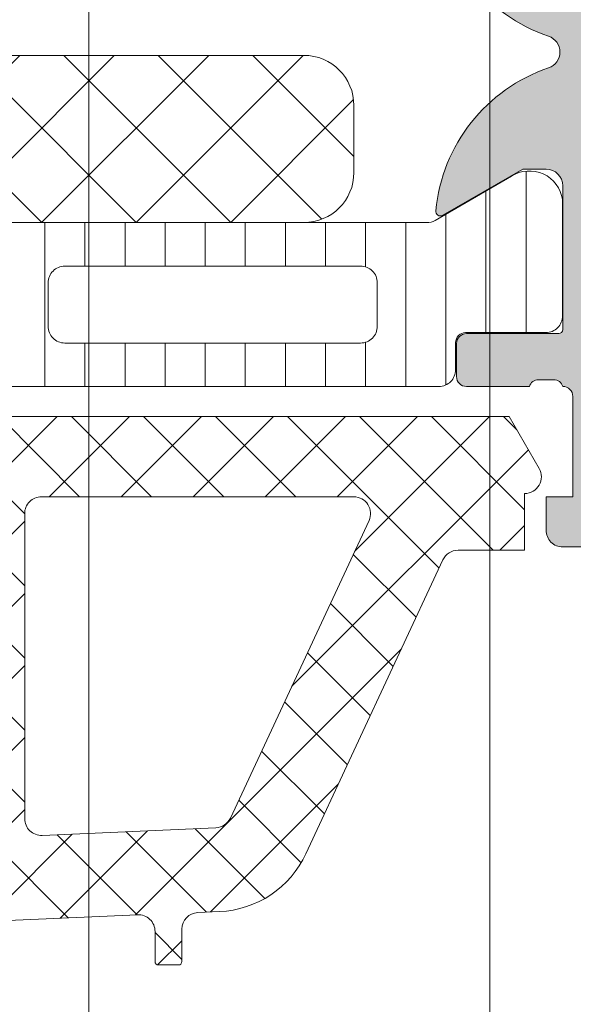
# Model space of a CAD drawing. Header units: millimetres. Extents: x 144573 to 336993, y 74252 to 247042.
# Tile 911 of 1056: x 198272 to 198289, y 227431 to 227460. Entities that reach past the tile are written whole.
import ezdxf

# ---------------------------------------------------------------- set-up
doc = ezdxf.new("R2010")
doc.units = ezdxf.units.MM
doc.layers.add('FASÁDA DETAILNÍ', color=255, linetype='Continuous', lineweight=0)

msp = doc.modelspace()

# ---------------------------------------------------------------- hatches: boundary and pattern name
at = {"layer": 'FASÁDA DETAILNÍ'}
h = msp.add_hatch(color=256, dxfattribs=at)
edge = h.paths.add_edge_path()
edge.add_arc((198288.4311646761, 227467.5296365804), 0.1199999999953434, 0, 90)
edge.add_line((198288.4311646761, 227467.6496365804), (198285.6711666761, 227467.6496365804))
edge.add_arc((198285.6711666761, 227467.9496365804), 0.3000000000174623, 180, 270, ccw=False)
edge.add_line((198285.3711666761, 227467.9496365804), (198285.3711666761, 227468.9296108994))
edge.add_arc((198285.6711666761, 227468.9296108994), 0.2999999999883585, 89.99999999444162, 180, ccw=False)
edge.add_line((198285.6711666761, 227469.2296108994), (198287.5511776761, 227469.2296108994))
edge.add_arc((198287.8187210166, 227469.3084779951), 0.2789255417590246, 196.4245945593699, 271.1628700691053)
edge.add_line((198287.8243816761, 227469.0296098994), (198288.2779756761, 227469.0296098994))
edge.add_arc((198288.2836440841, 227469.308447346), 0.27889505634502, 268.8354106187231, 343.5801235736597)
edge.add_line((198288.5511646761, 227469.2296108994), (198288.5511646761, 227470.0297856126))
edge.add_arc((198289.5511646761, 227470.0297856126), 1, 90, 180, ccw=False)
edge.add_line((198289.5511646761, 227471.0297856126), (198293.0511720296, 227471.0297856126))
edge.add_arc((198293.0511522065, 227470.0297657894), 1.000019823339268, 0.001135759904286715, 89.99886424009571, ccw=False)
edge.add_line((198294.0511720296, 227470.0297856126), (198294.0511720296, 227469.5297856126))
edge.add_line((198294.0511720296, 227469.5297856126), (198291.5511720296, 227469.5297856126))
edge.add_arc((198291.5512174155, 227468.5297402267), 1.000045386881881, 90.00260029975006, 179.9973997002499)
edge.add_line((198290.5511720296, 227468.5297856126), (198290.5511720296, 227467.229767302))
edge.add_arc((198291.5512245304, 227467.2298198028), 1.000052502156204, 180.0030079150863, 269.9969920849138)
edge.add_line((198291.5511720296, 227466.229767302), (198298.5511720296, 227466.229767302))
edge.add_arc((198299.0511720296, 227466.754889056), 0.7250881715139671, 226.4038161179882, 313.5961838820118)
edge.add_line((198299.5511720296, 227466.229767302), (198305.5852601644, 227466.229767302))
edge.add_arc((198305.5852076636, 227467.2298198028), 1.000052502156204, 270.0030079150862, 359.9969920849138)
edge.add_line((198306.5852601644, 227467.229767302), (198306.5852601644, 227468.5297856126))
edge.add_arc((198305.5852147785, 227468.5297402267), 1.000045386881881, 0.002600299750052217, 89.99739970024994)
edge.add_line((198305.5852601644, 227469.5297856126), (198304.0511720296, 227469.5297856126))
edge.add_line((198304.0511720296, 227469.5297856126), (198304.0511720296, 227470.1297917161))
edge.add_line((198304.0511720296, 227470.1297917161), (198305.1511781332, 227471.229767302))
edge.add_line((198305.1511781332, 227471.229767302), (198308.5511720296, 227471.229767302))
edge.add_line((198308.5511720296, 227471.229767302), (198308.5511720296, 227444.2298664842))
edge.add_line((198308.5511720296, 227444.2298664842), (198305.1511781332, 227444.2298664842))
edge.add_line((198305.1511781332, 227444.2298664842), (198304.0511720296, 227445.3298420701))
edge.add_line((198304.0511720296, 227445.3298420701), (198304.0511720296, 227445.9298481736))
edge.add_line((198304.0511720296, 227445.9298481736), (198305.5852601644, 227445.9298481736))
edge.add_arc((198305.5852147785, 227446.9298935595), 1.000045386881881, 270.00260029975, 359.99739970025)
edge.add_line((198306.5852601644, 227446.9298481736), (198306.5852601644, 227448.2298664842))
edge.add_arc((198305.5852076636, 227448.2298139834), 1.000052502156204, 0.003007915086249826, 89.99699208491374)
edge.add_line((198305.5852601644, 227449.2298664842), (198299.5511720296, 227449.2298664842))
edge.add_arc((198299.0511720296, 227448.7047447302), 0.7250881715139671, 46.4038161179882, 133.5961838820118)
edge.add_line((198298.5511720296, 227449.2298664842), (198291.5511720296, 227449.2298664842))
edge.add_arc((198291.5512245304, 227448.2298139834), 1.000052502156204, 90.00300791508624, 179.9969920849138)
edge.add_line((198290.5511720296, 227448.2298664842), (198290.5511720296, 227446.9298481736))
edge.add_arc((198291.5512174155, 227446.9298935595), 1.000045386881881, 180.00260029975, 269.9973997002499)
edge.add_line((198291.5511720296, 227445.9298481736), (198294.0511720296, 227445.9298481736))
edge.add_line((198294.0511720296, 227445.9298481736), (198294.0511720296, 227445.4298481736))
edge.add_arc((198293.0511522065, 227445.4298679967), 1.000019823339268, 270.0011357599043, 359.9988642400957, ccw=False)
edge.add_line((198293.0511720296, 227444.4298481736), (198288.5511720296, 227444.4298481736))
edge.add_arc((198288.5511617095, 227444.9298378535), 0.4999896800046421, 179.9988173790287, 270.00118262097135, ccw=False)
edge.add_line((198288.0511720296, 227444.9298481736), (198288.0511720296, 227445.9298481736))
edge.add_line((198288.0511720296, 227445.9298481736), (198288.8511750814, 227445.9298481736))
edge.add_line((198288.8511750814, 227445.9298481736), (198288.8511750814, 227448.9298634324))
edge.add_arc((198288.5511673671, 227448.9298661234), 0.3000077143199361, 359.9994860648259, 450.0005139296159)
edge.add_arc((198288.2836440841, 227449.1510373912), 0.2788950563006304, 16.41987642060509, 91.16458938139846)
edge.add_line((198288.2779756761, 227449.4298748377), (198287.8243816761, 227449.4298748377))
edge.add_arc((198287.8187210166, 227449.1510067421), 0.278925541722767, 88.83712993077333, 163.5754054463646)
edge.add_line((198287.5511776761, 227449.2298738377), (198285.6711666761, 227449.2298738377))
edge.add_arc((198285.6711666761, 227449.5298738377), 0.3000000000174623, 180.0000000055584, 270.0000000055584, ccw=False)
edge.add_line((198285.3711666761, 227449.5298738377), (198285.3711666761, 227450.5098481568))
edge.add_arc((198285.6711666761, 227450.5098481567), 0.2999999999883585, 89.99999999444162, 179.9999999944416, ccw=False)
edge.add_line((198285.6711666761, 227450.8098481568), (198288.4311646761, 227450.8098481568))
edge.add_arc((198288.4311646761, 227450.9298481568), 0.1199999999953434, 270, 360)
edge.add_line((198288.5511646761, 227450.9298481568), (198288.5511646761, 227455.2298738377))
edge.add_arc((198288.0511646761, 227455.2298738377), 0.5, 0, 90)
edge.add_line((198288.0511646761, 227455.7298738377), (198287.3511646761, 227455.7298738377))
edge.add_line((198287.3511646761, 227455.7298738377), (198284.958344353, 227454.3483783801))
edge.add_arc((198284.8892844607, 227454.4679936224), 0.1381197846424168, 172.2975625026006, 300.0000000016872, ccw=False)
edge.add_arc((198289.7306356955, 227454.0203752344), 5.000000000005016, 108.70940074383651, 174.6507719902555, ccw=False)
edge.add_arc((198287.9664095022, 227459.2297423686), 0.5000000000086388, 288.7094007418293, 431.290599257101)
edge.add_arc((198289.7306356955, 227464.4391095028), 4.999999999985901, 185.3492280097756, 251.2905992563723, ccw=False)
edge.add_arc((198284.8892844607, 227463.9914911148), 0.1381197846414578, 59.999999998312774, 187.7024375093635, ccw=False)
edge.add_line((198284.958344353, 227464.1111063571), (198287.3511646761, 227462.7296108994))
edge.add_line((198287.3511646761, 227462.7296108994), (198288.0511646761, 227462.7296108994))
edge.add_arc((198288.0511646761, 227463.2296108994), 0.5, 270, 360)
edge.add_line((198288.5511646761, 227463.2296108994), (198288.5511646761, 227467.5296365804))
edge = h.paths.add_edge_path(flags=16)
edge.add_arc((198306.4511659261, 227452.2298588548), 0.5, 270, 360)
edge.add_line((198306.9511659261, 227452.2298588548), (198306.9511659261, 227464.229767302))
edge.add_arc((198306.4511659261, 227464.229767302), 0.5, 0, 90)
edge.add_line((198306.4511659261, 227464.729767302), (198290.7511842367, 227464.729767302))
edge.add_arc((198290.7511842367, 227464.229767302), 0.5, 90, 180)
edge.add_line((198290.2511842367, 227464.229767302), (198290.2511842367, 227452.2298588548))
edge.add_arc((198290.7511842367, 227452.2298588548), 0.5, 180, 270)
edge.add_line((198290.7511842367, 227451.7298588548), (198292.2511842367, 227451.7298588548))
edge.add_line((198292.2511842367, 227451.7298588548), (198292.2511842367, 227451.2298588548))
edge.add_arc((198292.7511842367, 227451.2298588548), 0.5, 180, 270)
edge.add_line((198292.7511842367, 227450.7298588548), (198304.4511659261, 227450.7298588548))
edge.add_arc((198304.4511659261, 227451.2298588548), 0.5, 270, 360)
edge.add_line((198304.9511659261, 227451.2298588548), (198304.9511659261, 227451.7298588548))
edge.add_line((198304.9511659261, 227451.7298588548), (198306.4511659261, 227451.7298588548))
h = msp.add_hatch(dxfattribs=at)
h.set_pattern_fill('NETZ', color=256, scale=2, angle=225, style=0)
h.set_pattern_definition([(225, (198267.3022486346, 227454.1305020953), (1.414213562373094, -1.414213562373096), []), (314.9999999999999, (198267.3022486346, 227454.1305020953), (1.414213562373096, 1.414213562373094), [])])
h.paths.add_polyline_path([(198253.8022486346, 227459.1305020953, 0.4142135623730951), (198252.3022486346, 227457.6305020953), (198252.3022486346, 227455.6305020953, 0.4142135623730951), (198253.8022486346, 227454.1305020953), (198280.8022486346, 227454.1305020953, 0.4142135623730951), (198282.3022486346, 227455.6305020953), (198282.3022486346, 227457.6305020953, 0.4142135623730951), (198280.8022486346, 227459.1305020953)])
h = msp.add_hatch(dxfattribs=at)
h.set_pattern_fill('LINIE', color=256, scale=1.2, angle=90, style=0)
h.set_pattern_definition([(90, (223164.6522375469, 214980.0945681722), (-1.2, 7.347638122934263e-17), [])])
edge = h.paths.add_edge_path()
edge.add_arc((198248.9612553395, 227450.5389569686), 0.2999999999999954, 0.0020752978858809, 90.00207529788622, ccw=False)
edge.add_line((198249.2612553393, 227450.5389678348), (198249.2612839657, 227449.728636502))
edge.add_arc((198249.7612812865, 227449.7286519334), 0.4999973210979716, 180.0017683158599, 270.0023822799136)
edge.add_line((198249.7613020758, 227449.2286546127), (198250.6023743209, 227449.2273340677))
edge.add_arc((198250.6023743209, 227449.0273340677), 0.1999999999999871, 3.979039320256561e-13, 90.00000000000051, ccw=False)
edge.add_line((198250.8023743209, 227449.0273340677), (198250.8023743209, 227444.9273340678))
edge.add_arc((198251.3023743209, 227444.9273340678), 0.5000000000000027, 179.9999999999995, 269.9999999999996)
edge.add_line((198251.3023743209, 227444.4273340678), (198252.1331235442, 227444.4273340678))
edge.add_arc((198252.1331235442, 227445.4273340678), 0.9999999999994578, 270.0000000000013, 344.9999999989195)
edge.add_line((198253.0990493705, 227445.1685150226), (198253.3023743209, 227445.9273340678))
edge.add_line((198253.3023743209, 227445.9273340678), (198252.3023743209, 227445.9273340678))
edge.add_line((198252.3023743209, 227445.9273340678), (198252.3023743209, 227448.2273340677))
edge.add_arc((198253.3065008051, 227448.225624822), 1.004127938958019, 90.23408772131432, 179.9024699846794, ccw=False)
edge.add_line((198253.3023983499, 227449.2297443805), (198256.3022767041, 227449.2297443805))
edge.add_arc((198256.2982483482, 227448.2256250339), 1.004127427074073, 360.09751797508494, 449.7701403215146, ccw=False)
edge.add_line((198257.3023743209, 227448.2273340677), (198257.3023743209, 227445.9273340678))
edge.add_line((198257.3023743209, 227445.9273340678), (198256.3023743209, 227445.9273340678))
edge.add_line((198256.3023743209, 227445.9273340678), (198256.5056992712, 227445.1685150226))
edge.add_arc((198257.4716250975, 227445.4273340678), 1.000000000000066, 195.0000000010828, 269.9999999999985)
edge.add_line((198257.4716250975, 227444.4273340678), (198258.3023743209, 227444.4273340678))
edge.add_arc((198258.3023743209, 227444.9273340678), 0.4999999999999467, 270, 360)
edge.add_line((198258.8023743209, 227444.9273340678), (198258.8023743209, 227449.0273340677))
edge.add_arc((198259.0065474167, 227449.0256055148), 0.2041804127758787, 91.1558689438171, 179.5149389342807, ccw=False)
edge.add_line((198259.0024286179, 227449.2297443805), (198284.8437954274, 227449.229767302))
edge.add_arc((198284.843779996, 227449.7297646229), 0.4999973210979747, 270.0017683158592, 360.002382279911)
edge.add_line((198285.3437773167, 227449.7297854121), (198285.3437486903, 227450.5401167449))
edge.add_arc((198285.6437486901, 227450.5401276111), 0.299999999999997, 90.0020752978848, 180.0020752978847, ccw=False)
edge.add_line((198285.6437378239, 227450.840127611), (198288.0437362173, 227450.8398825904))
edge.add_arc((198288.0437207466, 227451.3398785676), 0.499995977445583, 270.0017728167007, 360.0023777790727)
edge.add_line((198288.5437167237, 227451.3398993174), (198288.5435900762, 227454.8164408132))
edge.add_arc((198287.5537771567, 227454.6740943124), 0.99999607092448, 368.1836833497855, 482.7290913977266)
edge.add_line((198287.013111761, 227455.5153273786), (198284.7295026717, 227454.1967749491))
edge.add_arc((198284.4794870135, 227454.6297786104), 0.5000000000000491, 270.00213520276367, 300.00207189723, ccw=False)
edge.add_line((198284.4795056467, 227454.1297786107), (198250.1252368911, 227454.1286922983))
edge.add_arc((198250.1252193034, 227454.628692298), 0.5000000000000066, 240.0020786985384, 270.0020153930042, ccw=False)
edge.add_line((198249.8752350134, 227454.1956705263), (198247.5915304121, 227455.5140575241))
edge.add_arc((198247.050925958, 227454.6727852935), 0.9999960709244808, 417.2750591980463, 531.8204672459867)
edge.add_line((198246.0611027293, 227454.8150600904), (198246.0612293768, 227451.3385185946))
edge.add_arc((198246.561225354, 227451.3385340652), 0.4999959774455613, 180.0017728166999, 270.0023777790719)
edge.add_line((198246.5612461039, 227450.8385380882), (198248.9612444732, 227450.8389569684))
edge = h.paths.add_edge_path(flags=16)
edge.add_line((198273.1523680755, 227451.0292325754), (198273.1523680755, 227452.3292266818))
edge.add_arc((198273.6523644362, 227452.3292303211), 0.4999963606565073, 89.99958295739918, 180.0004170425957, ccw=False)
edge.add_line((198273.6523680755, 227452.8292266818), (198282.502361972, 227452.8292266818))
edge.add_arc((198282.5023656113, 227452.3292303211), 0.4999963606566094, -0.0004170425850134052, 90.00041704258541, ccw=False)
edge.add_line((198283.002361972, 227452.3292266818), (198283.002361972, 227451.0292325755))
edge.add_arc((198282.5023619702, 227451.0292160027), 0.5000000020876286, 270.0000002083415, 360.0018991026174, ccw=False)
edge.add_line((198282.502361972, 227450.5292160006), (198273.6523680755, 227450.5292160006))
edge.add_arc((198273.6523680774, 227451.0292160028), 0.5000000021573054, 179.9981009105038, 269.9999997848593, ccw=False)
edge = h.paths.add_edge_path(flags=16)
edge.add_arc((198262.9523619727, 227451.0292160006), 0.4999999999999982, 179.9999999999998, 270.000000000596, ccw=False)
edge.add_line((198262.4523619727, 227451.0292160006), (198262.4523619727, 227452.3292266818))
edge.add_arc((198262.9523619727, 227452.3292266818), 0.4999999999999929, 89.99999999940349, 179.9999999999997, ccw=False)
edge.add_line((198262.9523619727, 227452.8292266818), (198271.6523680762, 227452.8292266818))
edge.add_arc((198271.6523680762, 227452.3292266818), 0.5000000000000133, 360.0000000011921, 449.99999999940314, ccw=False)
edge.add_line((198272.1523680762, 227452.3292266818), (198272.1523680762, 227451.0292160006))
edge.add_arc((198271.6523680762, 227451.0292160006), 0.5000000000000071, 270.0000000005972, 360.0000000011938, ccw=False)
edge.add_line((198271.6523680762, 227450.5292160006), (198262.9523619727, 227450.5292160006))
edge = h.paths.add_edge_path(flags=16)
edge.add_arc((198260.9523656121, 227452.3292303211), 0.4999963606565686, -0.00041704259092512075, 90.00041704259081, ccw=False)
edge.add_line((198261.4523619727, 227452.3292266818), (198261.4523619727, 227451.0292325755))
edge.add_arc((198260.9523619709, 227451.0292160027), 0.5000000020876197, 270.00000020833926, 360.0018991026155, ccw=False)
edge.add_line((198260.9523619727, 227450.5292160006), (198252.1023528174, 227450.5292160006))
edge.add_arc((198252.1023528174, 227451.0292007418), 0.4999847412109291, 179.9999999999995, 270.0000000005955, ccw=False)
edge.add_line((198251.6023680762, 227451.0292007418), (198251.6023680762, 227452.329211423))
edge.add_arc((198252.102383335, 227452.329211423), 0.5000152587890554, 89.99999999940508, 180.0000000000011, ccw=False)
edge.add_line((198252.102383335, 227452.8292266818), (198260.9523619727, 227452.8292266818))
h = msp.add_hatch(dxfattribs=at)
h.set_pattern_fill('ANSI37', color=256, scale=0.48, angle=-1.272221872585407e-14, style=0)
h.set_pattern_definition([(44.99999999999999, (198258.5511720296, 227444.2297674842), (-1.077630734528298, 1.077630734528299), []), (135, (198258.5511720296, 227444.2297674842), (-1.077630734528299, -1.077630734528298), [])])
edge = h.paths.add_edge_path(flags=16)
edge.add_line((198255.1498950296, 227444.8940614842), (198255.2496390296, 227446.2869154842))
edge.add_arc((198254.6511721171, 227446.3297729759), 0.599999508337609, 355.9039194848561, 450.0000083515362)
edge.add_arc((198254.6511719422, 227446.3297729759), 0.5999995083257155, 89.99999164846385, 184.0960805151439)
edge.add_line((198254.0527050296, 227446.2869154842), (198254.1524490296, 227444.8940614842))
edge.add_arc((198254.6511720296, 227444.9297759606), 0.5000001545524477, 184.0960643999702, 355.9039356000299)
edge = h.paths.add_edge_path(flags=16)
edge.add_arc((198253.0511754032, 227441.7297678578), 0.4999996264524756, 359.9999571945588, 450.0000428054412)
edge.add_line((198253.0511750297, 227442.2297674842), (198249.4574900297, 227442.2297674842))
edge.add_arc((198249.4574900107, 227441.7297671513), 0.5000003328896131, 89.9999978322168, 203.2180266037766)
edge.add_line((198248.9979840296, 227441.5326514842), (198251.7138620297, 227435.2015494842))
edge.add_arc((198252.1733673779, 227435.3986654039), 0.4999998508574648, 203.2180817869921, 272.5001106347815)
edge.add_line((198252.1951780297, 227434.8991414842), (198253.0729850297, 227434.9374674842))
edge.add_arc((198253.0511755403, 227435.4369910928), 0.4999994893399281, 272.4999791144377, 360.0000448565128)
edge.add_line((198253.5511750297, 227435.4369914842), (198253.5511750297, 227441.7297674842))
edge = h.paths.add_edge_path(flags=16)
edge.add_line((198278.6050940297, 227436.3216054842), (198282.7537640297, 227445.2184584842))
edge.add_arc((198282.3006102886, 227445.4297676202), 0.4999998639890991, 334.9999920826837, 450.0000296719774)
edge.add_line((198282.3006100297, 227445.9297674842), (198272.9511750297, 227445.9297674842))
edge.add_arc((198272.9511746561, 227445.4297678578), 0.4999996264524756, 89.99995719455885, 180.0000428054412)
edge.add_line((198272.4511750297, 227445.4297674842), (198272.4511750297, 227436.3058444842))
edge.add_arc((198272.9511750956, 227436.3058446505), 0.5000000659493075, 180.0000190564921, 272.5000272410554)
edge.add_line((198272.9729850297, 227435.8063204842), (198278.1737490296, 227436.0333904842))
edge.add_arc((198278.1519393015, 227436.53291589), 0.5000012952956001, 272.4999974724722, 334.9999080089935)
edge = h.paths.add_edge_path(flags=16)
edge.add_arc((198269.7511754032, 227445.4297678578), 0.4999996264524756, 359.9999571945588, 450.0000428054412)
edge.add_line((198269.7511750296, 227445.9297674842), (198262.5511750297, 227445.9297674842))
edge.add_arc((198262.5511746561, 227445.4297678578), 0.4999996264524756, 89.99995719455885, 180.0000428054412)
edge.add_line((198262.0511750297, 227445.4297674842), (198262.0511750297, 227444.2297674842))
edge.add_arc((198260.0511765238, 227444.2297659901), 1.999998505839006, -90.0000428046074, 4.280460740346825e-05, ccw=False)
edge.add_line((198260.0511750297, 227442.2297674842), (198256.2511750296, 227442.2297674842))
edge.add_arc((198256.2511746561, 227441.7297678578), 0.4999996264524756, 89.99995719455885, 180.0000428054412)
edge.add_line((198255.7511750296, 227441.7297674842), (198255.7511750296, 227435.5767064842))
edge.add_arc((198256.2511750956, 227435.5767066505), 0.5000000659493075, 180.0000190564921, 272.5000272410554)
edge.add_line((198256.2729850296, 227435.0771824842), (198261.7729850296, 227435.3173174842))
edge.add_arc((198261.7511755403, 227435.8168410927), 0.499999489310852, 272.4999791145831, 360.0000448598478)
edge.add_line((198262.2511750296, 227435.8168414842), (198262.2511750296, 227441.1297674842))
edge.add_arc((198263.3511750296, 227441.1297674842), 1.100000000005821, 0, 180, ccw=False)
edge.add_line((198264.4511750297, 227441.1297674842), (198264.4511750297, 227435.9565564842))
edge.add_arc((198264.9511750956, 227435.9565566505), 0.5000000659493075, 180.000019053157, 272.5000272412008)
edge.add_line((198264.9729850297, 227435.4570324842), (198269.7729850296, 227435.6666054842))
edge.add_arc((198269.7511755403, 227436.1661290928), 0.4999994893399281, 272.4999791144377, 360.0000448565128)
edge.add_line((198270.2511750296, 227436.1661294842), (198270.2511750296, 227445.4297674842))
edge = h.paths.add_edge_path()
edge.add_line((198284.9642280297, 227444.0433104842), (198280.8663790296, 227435.2554444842))
edge.add_ellipse((198278.1474536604, 227436.5233019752), major_axis=(-3.000002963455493, 0), ratio=1, start_angle=92.50005883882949, end_angle=154.999969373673, ccw=False)
edge.add_line((198278.2783150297, 227433.5261544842), (198277.6293650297, 227433.4978204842))
edge.add_ellipse((198277.651174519, 227432.9982968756), major_axis=(-0.4999994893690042, 0), ratio=1, start_angle=-87.50002088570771, end_angle=4.485317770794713e-05)
edge.add_line((198277.1511750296, 227432.9982964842), (198277.1511750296, 227432.0297674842))
edge.add_ellipse((198277.0511751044, 227432.0297674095), major_axis=(-0.09999992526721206, 0), ratio=1, start_angle=89.99995719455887, end_angle=180.0000428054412, ccw=False)
edge.add_line((198277.0511750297, 227431.9297674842), (198276.4511750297, 227431.9297674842))
edge.add_ellipse((198276.4511749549, 227432.0297674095), major_axis=(-0.0999999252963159, 0), ratio=1, start_angle=-4.278876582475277e-05, end_angle=90.00004282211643, ccw=False)
edge.add_line((198276.3511750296, 227432.0297674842), (198276.3511750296, 227432.9328054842))
edge.add_ellipse((198275.8511749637, 227432.9328053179), major_axis=(-0.5000000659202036, 0), ratio=1, start_angle=180.0000190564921, end_angle=272.5000272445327)
edge.add_line((198275.8293650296, 227433.4323294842), (198266.9290710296, 227433.0384914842))
edge.add_ellipse((198266.9511751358, 227432.5389802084), major_axis=(-0.5000001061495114, 0), ratio=1, start_angle=-87.466230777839, end_angle=8.298944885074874e-05)
edge.add_line((198266.4511750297, 227432.5389794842), (198266.4511750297, 227431.9297674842))
edge.add_ellipse((198266.3511751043, 227431.9297674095), major_axis=(-0.0999999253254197, 0), ratio=1, start_angle=89.99995721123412, end_angle=180.0000427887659, ccw=False)
edge.add_line((198266.3511750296, 227431.8297674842), (198265.7511750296, 227431.8297674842))
edge.add_ellipse((198265.7511749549, 227431.9297674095), major_axis=(-0.09999992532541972, 0), ratio=1, start_angle=-4.278876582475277e-05, end_angle=90.00004280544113, ccw=False)
edge.add_line((198265.6511750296, 227431.9297674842), (198265.6511750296, 227432.4593294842))
edge.add_ellipse((198265.1511745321, 227432.4593297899), major_axis=(-0.5000004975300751, 0), ratio=1, start_angle=179.9999649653, end_angle=272.5336979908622)
edge.add_line((198265.1290710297, 227432.9588414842), (198253.5888460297, 227432.4481854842))
edge.add_ellipse((198253.6106555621, 227431.9486608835), major_axis=(-0.5000004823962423, 0), ratio=1, start_angle=-87.50002091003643, end_angle=3.217057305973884)
edge.add_line((198253.1114430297, 227431.9206014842), (198253.4000060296, 227426.7868584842))
edge.add_ellipse((198253.8104240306, 227426.9024139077), major_axis=(-0.4263754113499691, 0), ratio=1, start_angle=15.72485447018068, end_angle=159.2410276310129)
edge.add_line((198254.2091190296, 227426.7512904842), (198254.2078790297, 227426.9838934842))
edge.add_line((198254.2078790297, 227426.9838934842), (198253.9097410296, 227428.8664724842))
edge.add_line((198253.9097410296, 227428.8664724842), (198254.3101670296, 227431.7157574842))
edge.add_ellipse((198254.6072476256, 227431.6740068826), major_axis=(-0.2999999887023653, 0), ratio=1, start_angle=235.4022536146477, end_angle=352.00025595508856, ccw=False)
edge.add_ellipse((198253.0741342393, 227429.4514357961), major_axis=(-3.000047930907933, 0), ratio=1, start_angle=161.9915754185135, end_angle=235.4023587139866, ccw=False)
edge.add_line((198255.9272130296, 227428.5239504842), (198255.2936370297, 227426.2690594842))
edge.add_ellipse((198254.5184245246, 227426.4299890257), major_axis=(-0.7917403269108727, 0), ratio=1, start_angle=96.79834625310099, end_angle=168.272310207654, ccw=False)
edge.add_line((198254.6121470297, 227425.6438154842), (198253.5539370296, 227425.6425944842))
edge.add_ellipse((198253.6830612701, 227426.8216807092), major_axis=(-1.186135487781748, 0), ratio=1, start_angle=18.655576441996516, end_angle=83.75032184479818, ccw=False)
edge.add_line((198252.5592470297, 227426.4422614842), (198251.4649140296, 227429.6836014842))
edge.add_line((198251.4649140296, 227429.6836014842), (198248.5751360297, 227437.7333964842))
edge.add_line((198248.5751360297, 227437.7333964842), (198244.2423270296, 227447.6312734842))
edge.add_ellipse((198244.7013360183, 227447.8295435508), major_axis=(-0.5000002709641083, 0), ratio=1, start_angle=-89.93342362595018, end_angle=23.362049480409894, ccw=False)
edge.add_line((198244.7007550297, 227448.3295434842), (198245.2474560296, 227448.3301784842))
edge.add_ellipse((198245.2480363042, 227447.8301783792), major_axis=(-0.5000004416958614, 0), ratio=1, start_angle=203.9208245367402, end_angle=270.0664945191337, ccw=False)
edge.add_line((198245.7050900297, 227448.0329154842), (198247.1068460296, 227444.8289124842))
edge.add_ellipse((198248.022987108, 227445.2297668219), major_axis=(-0.9999993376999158, 0), ratio=1, start_angle=23.63161472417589, end_angle=90.00005280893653)
edge.add_line((198248.0229880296, 227444.2297674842), (198253.2509300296, 227444.2297674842))
edge.add_line((198253.2509300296, 227444.2297674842), (198253.2509390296, 227446.0292464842))
edge.add_line((198253.2509390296, 227446.0292464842), (198252.7361380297, 227446.1671884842))
edge.add_ellipse((198252.8509032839, 227446.4443425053), major_axis=(-0.2999756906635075, 0), ratio=1, start_angle=-22.50356669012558, end_angle=67.50629974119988, ccw=False)
edge.add_line((198252.5737690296, 227446.5591554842), (198253.4229360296, 227447.8292824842))
edge.add_ellipse((198254.288800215, 227447.3295617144), major_axis=(-0.9997207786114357, 0), ratio=1, start_angle=269.99238815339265, end_angle=330.00923930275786, ccw=False)
edge.add_line((198254.2889330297, 227448.3292824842), (198255.0132940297, 227448.3292514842))
edge.add_ellipse((198255.0130859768, 227447.3295136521), major_axis=(-0.9997378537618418, 0), ratio=1, start_angle=209.9913249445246, end_angle=269.98807632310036, ccw=False)
edge.add_line((198255.8789600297, 227447.8292514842), (198256.7281270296, 227446.5591554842))
edge.add_ellipse((198256.4509795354, 227446.4443435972), major_axis=(-0.2999875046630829, 0), ratio=1, start_angle=112.49860380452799, end_angle=202.5024061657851, ccw=False)
edge.add_line((198256.5657730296, 227446.1671884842), (198256.0509570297, 227446.0292164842))
edge.add_line((198256.0509570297, 227446.0292164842), (198256.0509490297, 227444.2297674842))
edge.add_line((198256.0509490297, 227444.2297674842), (198259.2511760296, 227444.2297674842))
edge.add_ellipse((198259.2511762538, 227444.5297672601), major_axis=(-0.2999997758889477, 0), ratio=1, start_angle=89.99995719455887, end_angle=180.0000427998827)
edge.add_line((198259.5511760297, 227444.5297674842), (198259.5511760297, 227447.8297634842))
edge.add_ellipse((198260.0511756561, 227447.8297638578), major_axis=(-0.4999996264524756, 0), ratio=1, start_angle=-90.00004280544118, end_angle=4.2805441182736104e-05, ccw=False)
edge.add_line((198260.0511760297, 227448.3297634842), (198286.9487980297, 227448.3297634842))
edge.add_line((198286.9487980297, 227448.3297634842), (198287.8439160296, 227446.7793714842))
edge.add_ellipse((198287.4109034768, 227446.5293713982), major_axis=(-0.4999999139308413, 0), ratio=1, start_angle=90.00006334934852, end_angle=210.0000170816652, ccw=False)
edge.add_line((198287.4109040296, 227446.0293714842), (198287.4109040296, 227444.3320004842))
edge.add_line((198287.4109040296, 227444.3320004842), (198285.4173820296, 227444.3320004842))
edge.add_ellipse((198285.417381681, 227443.8320002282), major_axis=(-0.5000002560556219, 0), ratio=1, start_angle=269.9999600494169, end_angle=334.9998714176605)
h = msp.add_hatch(dxfattribs=at)
h.set_pattern_fill('ANSI37', color=256, scale=0.48, angle=-1.272221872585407e-14, style=0)
h.set_pattern_definition([(44.99999999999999, (198258.5511720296, 227444.229767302), (-1.077630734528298, 1.077630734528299), []), (135, (198258.5511720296, 227444.229767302), (-1.077630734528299, -1.077630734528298), [])])
edge = h.paths.add_edge_path(flags=16)
edge.add_line((198255.1498950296, 227444.894061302), (198255.2496390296, 227446.286915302))
edge.add_arc((198254.6511721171, 227446.3297727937), 0.599999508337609, 355.9039194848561, 450.0000083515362)
edge.add_arc((198254.6511719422, 227446.3297727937), 0.5999995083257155, 89.99999164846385, 184.0960805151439)
edge.add_line((198254.0527050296, 227446.286915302), (198254.1524490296, 227444.894061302))
edge.add_arc((198254.6511720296, 227444.9297757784), 0.5000001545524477, 184.0960643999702, 355.9039356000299)
edge = h.paths.add_edge_path(flags=16)
edge.add_arc((198253.0511754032, 227441.7297676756), 0.4999996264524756, 359.9999571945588, 450.0000428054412)
edge.add_line((198253.0511750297, 227442.229767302), (198249.4574900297, 227442.229767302))
edge.add_arc((198249.4574900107, 227441.7297669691), 0.5000003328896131, 89.9999978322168, 203.2180266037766)
edge.add_line((198248.9979840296, 227441.532651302), (198251.7138620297, 227435.201549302))
edge.add_arc((198252.1733673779, 227435.3986652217), 0.4999998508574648, 203.2180817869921, 272.5001106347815)
edge.add_line((198252.1951780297, 227434.899141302), (198253.0729850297, 227434.937467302))
edge.add_arc((198253.0511755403, 227435.4369909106), 0.4999994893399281, 272.4999791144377, 360.0000448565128)
edge.add_line((198253.5511750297, 227435.436991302), (198253.5511750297, 227441.729767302))
edge = h.paths.add_edge_path(flags=16)
edge.add_line((198278.6050940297, 227436.321605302), (198282.7537640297, 227445.218458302))
edge.add_arc((198282.3006102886, 227445.429767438), 0.4999998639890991, 334.9999920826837, 450.0000296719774)
edge.add_line((198282.3006100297, 227445.929767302), (198272.9511750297, 227445.929767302))
edge.add_arc((198272.9511746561, 227445.4297676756), 0.4999996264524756, 89.99995719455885, 180.0000428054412)
edge.add_line((198272.4511750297, 227445.429767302), (198272.4511750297, 227436.305844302))
edge.add_arc((198272.9511750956, 227436.3058444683), 0.5000000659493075, 180.0000190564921, 272.5000272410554)
edge.add_line((198272.9729850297, 227435.806320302), (198278.1737490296, 227436.033390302))
edge.add_arc((198278.1519393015, 227436.5329157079), 0.5000012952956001, 272.4999974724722, 334.9999080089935)
edge = h.paths.add_edge_path(flags=16)
edge.add_arc((198269.7511754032, 227445.4297676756), 0.4999996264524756, 359.9999571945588, 450.0000428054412)
edge.add_line((198269.7511750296, 227445.929767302), (198262.5511750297, 227445.929767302))
edge.add_arc((198262.5511746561, 227445.4297676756), 0.4999996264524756, 89.99995719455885, 180.0000428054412)
edge.add_line((198262.0511750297, 227445.429767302), (198262.0511750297, 227444.229767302))
edge.add_arc((198260.0511765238, 227444.2297658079), 1.999998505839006, -90.0000428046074, 4.280460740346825e-05, ccw=False)
edge.add_line((198260.0511750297, 227442.229767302), (198256.2511750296, 227442.229767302))
edge.add_arc((198256.2511746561, 227441.7297676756), 0.4999996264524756, 89.99995719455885, 180.0000428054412)
edge.add_line((198255.7511750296, 227441.729767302), (198255.7511750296, 227435.576706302))
edge.add_arc((198256.2511750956, 227435.5767064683), 0.5000000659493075, 180.0000190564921, 272.5000272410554)
edge.add_line((198256.2729850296, 227435.077182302), (198261.7729850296, 227435.317317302))
edge.add_arc((198261.7511755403, 227435.8168409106), 0.499999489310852, 272.4999791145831, 360.0000448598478)
edge.add_line((198262.2511750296, 227435.816841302), (198262.2511750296, 227441.129767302))
edge.add_arc((198263.3511750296, 227441.129767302), 1.100000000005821, 0, 180, ccw=False)
edge.add_line((198264.4511750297, 227441.129767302), (198264.4511750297, 227435.956556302))
edge.add_arc((198264.9511750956, 227435.9565564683), 0.5000000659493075, 180.000019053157, 272.5000272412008)
edge.add_line((198264.9729850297, 227435.457032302), (198269.7729850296, 227435.666605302))
edge.add_arc((198269.7511755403, 227436.1661289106), 0.4999994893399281, 272.4999791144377, 360.0000448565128)
edge.add_line((198270.2511750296, 227436.166129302), (198270.2511750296, 227445.429767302))
edge = h.paths.add_edge_path()
edge.add_line((198284.9642280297, 227444.043310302), (198280.8663790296, 227435.255444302))
edge.add_ellipse((198278.1474536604, 227436.523301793), major_axis=(-3.000002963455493, 0), ratio=1, start_angle=92.50005883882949, end_angle=154.999969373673, ccw=False)
edge.add_line((198278.2783150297, 227433.526154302), (198277.6293650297, 227433.497820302))
edge.add_ellipse((198277.651174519, 227432.9982966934), major_axis=(-0.4999994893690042, 0), ratio=1, start_angle=-87.50002088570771, end_angle=4.485317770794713e-05)
edge.add_line((198277.1511750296, 227432.998296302), (198277.1511750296, 227432.029767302))
edge.add_ellipse((198277.0511751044, 227432.0297672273), major_axis=(-0.09999992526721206, 0), ratio=1, start_angle=89.99995719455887, end_angle=180.0000428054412, ccw=False)
edge.add_line((198277.0511750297, 227431.929767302), (198276.4511750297, 227431.929767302))
edge.add_ellipse((198276.4511749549, 227432.0297672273), major_axis=(-0.0999999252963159, 0), ratio=1, start_angle=-4.278876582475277e-05, end_angle=90.00004282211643, ccw=False)
edge.add_line((198276.3511750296, 227432.029767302), (198276.3511750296, 227432.932805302))
edge.add_ellipse((198275.8511749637, 227432.9328051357), major_axis=(-0.5000000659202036, 0), ratio=1, start_angle=180.0000190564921, end_angle=272.5000272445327)
edge.add_line((198275.8293650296, 227433.432329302), (198266.9290710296, 227433.038491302))
edge.add_ellipse((198266.9511751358, 227432.5389800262), major_axis=(-0.5000001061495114, 0), ratio=1, start_angle=-87.466230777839, end_angle=8.298944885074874e-05)
edge.add_line((198266.4511750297, 227432.538979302), (198266.4511750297, 227431.929767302))
edge.add_ellipse((198266.3511751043, 227431.9297672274), major_axis=(-0.0999999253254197, 0), ratio=1, start_angle=89.99995721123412, end_angle=180.0000427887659, ccw=False)
edge.add_line((198266.3511750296, 227431.829767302), (198265.7511750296, 227431.829767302))
edge.add_ellipse((198265.7511749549, 227431.9297672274), major_axis=(-0.09999992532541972, 0), ratio=1, start_angle=-4.278876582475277e-05, end_angle=90.00004280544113, ccw=False)
edge.add_line((198265.6511750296, 227431.929767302), (198265.6511750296, 227432.459329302))
edge.add_ellipse((198265.1511745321, 227432.4593296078), major_axis=(-0.5000004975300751, 0), ratio=1, start_angle=179.9999649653, end_angle=272.5336979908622)
edge.add_line((198265.1290710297, 227432.958841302), (198253.5888460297, 227432.448185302))
edge.add_ellipse((198253.6106555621, 227431.9486607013), major_axis=(-0.5000004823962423, 0), ratio=1, start_angle=-87.50002091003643, end_angle=3.217057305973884)
edge.add_line((198253.1114430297, 227431.920601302), (198253.4000060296, 227426.786858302))
edge.add_ellipse((198253.8104240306, 227426.9024137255), major_axis=(-0.4263754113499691, 0), ratio=1, start_angle=15.72485447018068, end_angle=159.2410276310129)
edge.add_line((198254.2091190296, 227426.751290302), (198254.2078790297, 227426.983893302))
edge.add_line((198254.2078790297, 227426.983893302), (198253.9097410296, 227428.866472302))
edge.add_line((198253.9097410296, 227428.866472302), (198254.3101670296, 227431.715757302))
edge.add_ellipse((198254.6072476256, 227431.6740067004), major_axis=(-0.2999999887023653, 0), ratio=1, start_angle=235.4022536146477, end_angle=352.00025595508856, ccw=False)
edge.add_ellipse((198253.0741342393, 227429.4514356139), major_axis=(-3.000047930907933, 0), ratio=1, start_angle=161.9915754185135, end_angle=235.4023587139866, ccw=False)
edge.add_line((198255.9272130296, 227428.523950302), (198255.2936370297, 227426.269059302))
edge.add_ellipse((198254.5184245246, 227426.4299888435), major_axis=(-0.7917403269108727, 0), ratio=1, start_angle=96.79834625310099, end_angle=168.272310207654, ccw=False)
edge.add_line((198254.6121470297, 227425.643815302), (198253.5539370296, 227425.642594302))
edge.add_ellipse((198253.6830612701, 227426.821680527), major_axis=(-1.186135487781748, 0), ratio=1, start_angle=18.655576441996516, end_angle=83.75032184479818, ccw=False)
edge.add_line((198252.5592470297, 227426.442261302), (198251.4649140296, 227429.683601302))
edge.add_line((198251.4649140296, 227429.683601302), (198248.5751360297, 227437.733396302))
edge.add_line((198248.5751360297, 227437.733396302), (198244.2423270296, 227447.631273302))
edge.add_ellipse((198244.7013360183, 227447.8295433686), major_axis=(-0.5000002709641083, 0), ratio=1, start_angle=-89.93342362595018, end_angle=23.362049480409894, ccw=False)
edge.add_line((198244.7007550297, 227448.329543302), (198245.2474560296, 227448.330178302))
edge.add_ellipse((198245.2480363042, 227447.830178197), major_axis=(-0.5000004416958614, 0), ratio=1, start_angle=203.9208245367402, end_angle=270.0664945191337, ccw=False)
edge.add_line((198245.7050900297, 227448.032915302), (198247.1068460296, 227444.828912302))
edge.add_ellipse((198248.022987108, 227445.2297666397), major_axis=(-0.9999993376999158, 0), ratio=1, start_angle=23.63161472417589, end_angle=90.00005280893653)
edge.add_line((198248.0229880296, 227444.229767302), (198253.2509300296, 227444.229767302))
edge.add_line((198253.2509300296, 227444.229767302), (198253.2509390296, 227446.029246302))
edge.add_line((198253.2509390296, 227446.029246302), (198252.7361380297, 227446.167188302))
edge.add_ellipse((198252.8509032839, 227446.4443423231), major_axis=(-0.2999756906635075, 0), ratio=1, start_angle=-22.50356669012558, end_angle=67.50629974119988, ccw=False)
edge.add_line((198252.5737690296, 227446.559155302), (198253.4229360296, 227447.829282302))
edge.add_ellipse((198254.288800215, 227447.3295615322), major_axis=(-0.9997207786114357, 0), ratio=1, start_angle=269.99238815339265, end_angle=330.00923930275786, ccw=False)
edge.add_line((198254.2889330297, 227448.329282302), (198255.0132940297, 227448.329251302))
edge.add_ellipse((198255.0130859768, 227447.3295134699), major_axis=(-0.9997378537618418, 0), ratio=1, start_angle=209.9913249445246, end_angle=269.98807632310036, ccw=False)
edge.add_line((198255.8789600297, 227447.829251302), (198256.7281270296, 227446.559155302))
edge.add_ellipse((198256.4509795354, 227446.444343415), major_axis=(-0.2999875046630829, 0), ratio=1, start_angle=112.49860380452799, end_angle=202.5024061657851, ccw=False)
edge.add_line((198256.5657730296, 227446.167188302), (198256.0509570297, 227446.029216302))
edge.add_line((198256.0509570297, 227446.029216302), (198256.0509490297, 227444.229767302))
edge.add_line((198256.0509490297, 227444.229767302), (198259.2511760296, 227444.229767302))
edge.add_ellipse((198259.2511762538, 227444.5297670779), major_axis=(-0.2999997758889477, 0), ratio=1, start_angle=89.99995719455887, end_angle=180.0000427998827)
edge.add_line((198259.5511760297, 227444.529767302), (198259.5511760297, 227447.829763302))
edge.add_ellipse((198260.0511756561, 227447.8297636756), major_axis=(-0.4999996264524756, 0), ratio=1, start_angle=-90.00004280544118, end_angle=4.2805441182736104e-05, ccw=False)
edge.add_line((198260.0511760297, 227448.329763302), (198286.9487980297, 227448.329763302))
edge.add_line((198286.9487980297, 227448.329763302), (198287.8439160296, 227446.779371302))
edge.add_ellipse((198287.4109034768, 227446.529371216), major_axis=(-0.4999999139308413, 0), ratio=1, start_angle=90.00006334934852, end_angle=210.0000170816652, ccw=False)
edge.add_line((198287.4109040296, 227446.029371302), (198287.4109040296, 227444.332000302))
edge.add_line((198287.4109040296, 227444.332000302), (198285.4173820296, 227444.332000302))
edge.add_ellipse((198285.417381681, 227443.832000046), major_axis=(-0.5000002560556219, 0), ratio=1, start_angle=269.9999600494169, end_angle=334.9998714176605)

# ---------------------------------------------------------------- linework, layer by layer
for p, q in [((198274.3692601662, 242857.1778107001), (198274.3692601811, 223842.6779105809)), ((198274.3692601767, 242857.1778107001), (198274.3692601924, 227409.0552677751)), ((198274.3692601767, 242857.1778107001), (198274.3692601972, 222609.0552556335)), ((198286.3692601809, 223842.6779105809), (198286.369260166, 242857.1778107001)), ((198286.369260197, 222609.0552556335), (198286.3692601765, 242857.1778107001)), ((198286.3692601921, 227409.0552677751), (198286.3692601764, 242857.1778107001)), ((198274.3692638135, 228607.1778109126), (198274.3692617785, 227409.0552677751)), ((198286.3692617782, 227409.0552677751), (198286.3692638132, 228607.1778109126)), ((198287.013111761, 227455.5153273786), (198284.7295026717, 227454.1967749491)), ((198288.5437167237, 227451.3398993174), (198288.5435900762, 227454.8164408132)), ((198284.4795056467, 227454.1297786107), (198250.1252368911, 227454.1286922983)), ((198273.6523680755, 227452.8292266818), (198282.502361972, 227452.8292266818)), ((198273.1523680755, 227451.0292325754), (198273.1523680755, 227452.3292266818)), ((198283.002361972, 227452.3292266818), (198283.002361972, 227451.0292325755)), ((198285.6437378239, 227450.840127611), (198288.0437362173, 227450.8398825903)), ((198282.502361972, 227450.5292160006), (198273.6523680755, 227450.5292160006)), ((198285.3437773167, 227449.7297854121), (198285.3437486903, 227450.5401167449)), ((198259.0024286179, 227449.2297443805), (198284.8437954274, 227449.229767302))]:
    msp.add_line(p, q, dxfattribs=at)
msp.add_lwpolyline([(198293.0511720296, 227444.4298481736), (198288.5511720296, 227444.4298481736, -0.414225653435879), (198288.0511720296, 227444.9298481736), (198288.0511720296, 227445.9298481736), (198288.8511750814, 227445.9298481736), (198288.8511750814, 227448.9298634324, 0.4142188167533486), (198288.5511646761, 227449.2298738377, 0.338212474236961), (198288.2779756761, 227449.4298748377), (198287.8243816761, 227449.4298748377, 0.3381811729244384), (198287.5511776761, 227449.2298738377), (198285.6711666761, 227449.2298738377, -0.414213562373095), (198285.3711666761, 227449.5298738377), (198285.3711666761, 227450.5098481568, -0.414213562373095), (198285.6711666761, 227450.8098481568), (198288.4311646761, 227450.8098481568, 0.414213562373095), (198288.5511646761, 227450.9298481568), (198288.5511646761, 227455.2298738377, 0.414213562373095), (198288.0511646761, 227455.7298738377), (198287.3511646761, 227455.7298738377), (198284.958344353, 227454.3483783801, -0.6230654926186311), (198284.752410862, 227454.4865055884, -0.295935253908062), (198288.1267937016, 227458.7561635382, 0.717126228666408), (198288.1267937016, 227459.703321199, -0.295935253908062), (198284.752410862, 227463.9729791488, -0.6230654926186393)], format="xyb", dxfattribs=at)
for points in [[(198280.8022486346, 227454.1305020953), (198253.8022486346, 227454.1305020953, -0.414213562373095), (198252.3022486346, 227455.6305020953), (198252.3022486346, 227457.6305020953, -0.414213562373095), (198253.8022486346, 227459.1305020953), (198280.8022486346, 227459.1305020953, -0.414213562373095), (198282.3022486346, 227457.6305020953), (198282.3022486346, 227455.6305020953, -0.414213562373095)], [(198278.6050940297, 227436.3216054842), (198282.7537640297, 227445.2184584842), (198282.7537640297, 227445.2184584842, 0.548619), (198282.3006100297, 227445.9297674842), (198272.9511750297, 227445.9297674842), (198272.9511750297, 227445.9297674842, 0.414214), (198272.4511750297, 227445.4297674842), (198272.4511750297, 227436.3058444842), (198272.4511750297, 227436.3058444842, 0.427052), (198272.9729850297, 227435.8063204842), (198278.1737490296, 227436.0333904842), (198278.1737490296, 227436.0333904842, 0.279675), (198278.6050940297, 227436.3216054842)], [(198278.6050940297, 227436.321605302), (198282.7537640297, 227445.218458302), (198282.7537640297, 227445.218458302, 0.548619), (198282.3006100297, 227445.929767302), (198272.9511750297, 227445.929767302), (198272.9511750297, 227445.929767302, 0.414214), (198272.4511750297, 227445.429767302), (198272.4511750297, 227436.305844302), (198272.4511750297, 227436.305844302, 0.427052), (198272.9729850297, 227435.806320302), (198278.1737490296, 227436.033390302), (198278.1737490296, 227436.033390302, 0.279675), (198278.6050940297, 227436.321605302)]]:
    msp.add_lwpolyline(points, format="xyb", close=True, dxfattribs=at)
at = {"layer": 'FASÁDA DETAILNÍ', "extrusion": (0, 0, -1)}
for points in [[(-198260.0511760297, 227448.3297634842), (-198286.9487980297, 227448.3297634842), (-198287.8439160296, 227446.7793714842), (-198287.8439160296, 227446.7793714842, 0.57735), (-198287.4109040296, 227446.0293714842), (-198287.4109040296, 227444.3320004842), (-198285.4173820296, 227444.3320004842), (-198285.4173820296, 227444.3320004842, -0.291473), (-198284.9642280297, 227444.0433104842), (-198284.9642280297, 227444.0433104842), (-198280.8663790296, 227435.2554444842), (-198280.8663790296, 227435.2554444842, 0.279675), (-198278.2783150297, 227433.5261544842), (-198277.6293650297, 227433.4978204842), (-198277.6293650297, 227433.4978204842, -0.401491), (-198277.1511750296, 227432.9982964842), (-198277.1511750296, 227432.0297674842), (-198277.1511750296, 227432.0297674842, 0.414214), (-198277.0511750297, 227431.9297674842), (-198276.4511750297, 227431.9297674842), (-198276.4511750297, 227431.9297674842, 0.414214), (-198276.3511750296, 227432.0297674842), (-198276.3511750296, 227432.9328054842), (-198276.3511750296, 227432.9328054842, -0.427052), (-198275.8293650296, 227433.4323294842), (-198266.9290710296, 227433.0384914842)], [(-198260.0511760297, 227448.329763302), (-198286.9487980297, 227448.329763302), (-198287.8439160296, 227446.779371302), (-198287.8439160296, 227446.779371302, 0.57735), (-198287.4109040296, 227446.029371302), (-198287.4109040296, 227444.332000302), (-198285.4173820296, 227444.332000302), (-198285.4173820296, 227444.332000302, -0.291473), (-198284.9642280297, 227444.043310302), (-198284.9642280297, 227444.043310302), (-198280.8663790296, 227435.255444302), (-198280.8663790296, 227435.255444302, 0.279675), (-198278.2783150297, 227433.526154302), (-198277.6293650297, 227433.497820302), (-198277.6293650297, 227433.497820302, -0.401491), (-198277.1511750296, 227432.998296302), (-198277.1511750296, 227432.029767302), (-198277.1511750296, 227432.029767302, 0.414214), (-198277.0511750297, 227431.929767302), (-198276.4511750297, 227431.929767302), (-198276.4511750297, 227431.929767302, 0.414214), (-198276.3511750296, 227432.029767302), (-198276.3511750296, 227432.932805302), (-198276.3511750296, 227432.932805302, -0.427052), (-198275.8293650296, 227433.432329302), (-198266.9290710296, 227433.038491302)]]:
    msp.add_lwpolyline(points, format="xyb", dxfattribs=at)
at = {"layer": 'FASÁDA DETAILNÍ'}
for centre, radius, start, end in [((198287.5537771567, 227454.6740943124), 0.9999960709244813, 8.183683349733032, 122.7290913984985), ((198284.4794870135, 227454.6297786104), 0.5000000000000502, 270.0021352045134, 300.0020718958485), ((198273.6523644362, 227452.3292303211), 0.4999963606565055, 89.99958295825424, 180.0004170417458), ((198282.5023656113, 227452.3292303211), 0.4999963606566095, 359.9995829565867, 90.00041704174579), ((198288.0437207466, 227451.3398785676), 0.4999959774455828, 270.0017728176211, 0.002377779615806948), ((198273.6523680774, 227451.0292160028), 0.5000000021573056, 179.9981009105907, 269.9999997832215), ((198282.5023619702, 227451.0292160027), 0.5000000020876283, 270.0000002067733, 0.001899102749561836), ((198285.6437486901, 227450.5401276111), 0.2999999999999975, 90.00207529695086, 180.0020752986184), ((198284.843779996, 227449.7297646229), 0.4999973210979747, 270.001768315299, 0.002382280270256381)]:
    msp.add_arc(centre, radius, start, end, dxfattribs=at)

doc.saveas('drawing.dxf')
